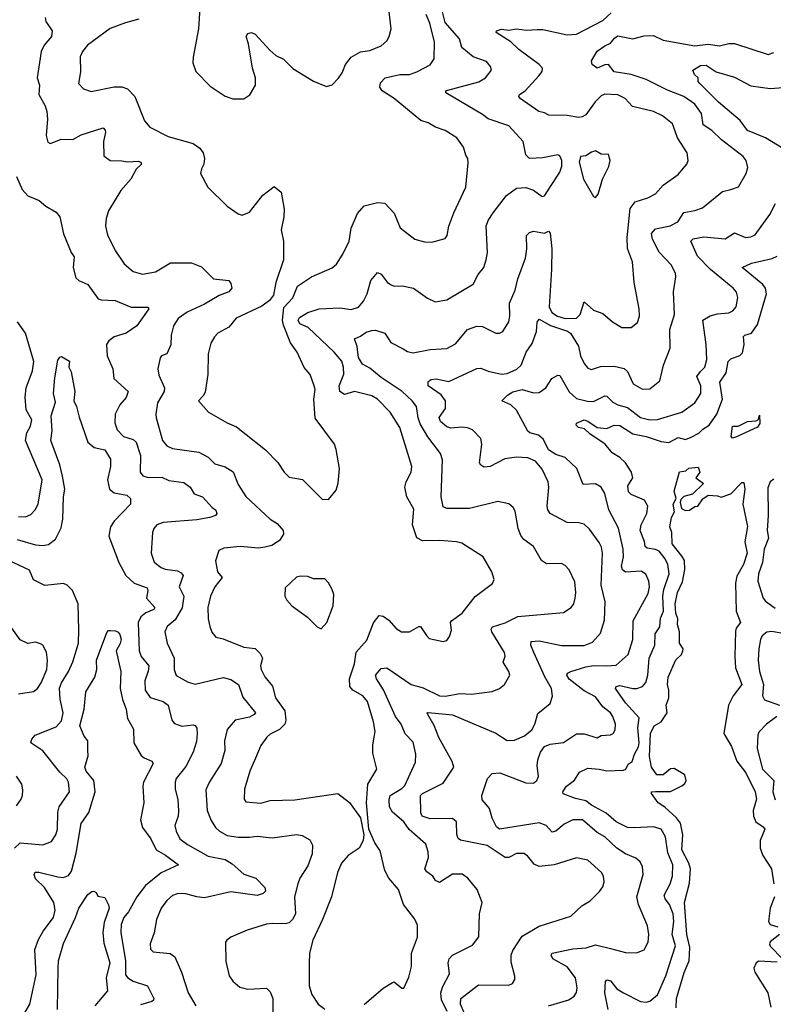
# Model space of a CAD drawing. Extents: x 1933546 to 2138868, y 524910 to 667279.
# Tile 362 of 466: x 2044452 to 2048462, y 642993 to 648234. Entities that reach past the tile are written whole.
import ezdxf

# ---------------------------------------------------------------- set-up
doc = ezdxf.new("R2010")
doc.units = 0

msp = doc.modelspace()

# ---------------------------------------------------------------- linework, layer by layer
at = {"layer": '0CON10XD'}
for points in [[(2045411.2, 648325), (2045403.8, 648185), (2045373.9, 648033.9), (2045373.8, 648005), (2045388.3, 647958.3), (2045465, 647880), (2045545, 647826.7), (2045585, 647812.5), (2045645, 647812.5)], [(2046296.9, 644065), (2046304.6, 644165.4), (2046351.2, 644245), (2046330.7, 644329.3), (2046331.5, 644375), (2046343.3, 644445), (2046335, 644496.7), (2046302.7, 644605), (2046278.1, 644635), (2046224.4, 644665), (2046209.1, 644685), (2046207.1, 644725), (2046232.8, 644805), (2046241.8, 644868.2), (2046299.2, 644930.8), (2046335, 645024.2), (2046365, 645062.2), (2046385, 645058.5), (2046415, 645038.8), (2046455, 644993.1), (2046483.3, 644975), (2046525, 644976.7), (2046575, 645004), (2046585, 645003.8), (2046615.5, 644955.5), (2046631.1, 644941.1), (2046705, 644923.8), (2046725, 644930), (2046739.5, 644950.5), (2046749.4, 644985), (2046744.5, 645025), (2046749.4, 645035), (2046805.6, 645075), (2046875.4, 645164.6), (2046966.9, 645233.1), (2046975.8, 645255), (2046964.3, 645294.3), (2046917.5, 645375), (2046805, 645447.3), (2046775.3, 645455.3), (2046685, 645461.8), (2046595, 645460.4), (2046565, 645475.7), (2046542.3, 645545), (2046549.1, 645629.1), (2046511.2, 645695), (2046501.2, 645745), (2046508.2, 645775), (2046534.5, 645825), (2046538.8, 645855), (2046473.6, 646063.6), (2046423.6, 646145), (2046354.8, 646214.8), (2046325, 646232.1), (2046232.5, 646255), (2046179.4, 646239.4), (2046154.6, 646254.6), (2046150.8, 646285), (2046176.7, 646346.7), (2046174.7, 646385), (2046165, 646416.9), (2046125, 646463.6), (2045986.6, 646595), (2045941.9, 646615), (2045933.2, 646635), (2045941, 646649), (2045985, 646675.9), (2046045, 646694.1), (2046155, 646700), (2046215, 646691.1), (2046255, 646703.1), (2046281.5, 646735), (2046300.4, 646775), (2046320.9, 646845), (2046355, 646888.6), (2046375, 646879.4), (2046406.6, 646836.6), (2046424.1, 646824.1), (2046445, 646815.6), (2046487, 646817), (2046547.5, 646805), (2046621.9, 646751.9), (2046662.7, 646732.7), (2046725, 646743.1), (2046865, 646825.6), (2046891.5, 646878.5), (2046920.6, 646915), (2046934, 646955), (2046941.2, 646995), (2046934.4, 647135), (2046944.4, 647165), (2046971.5, 647205), (2047042.5, 647297.5), (2047095, 647337.1), (2047145, 647340), (2047185, 647325.8), (2047232.4, 647292.4), (2047245, 647295.6), (2047325, 647423.1), (2047337, 647455), (2047336.8, 647485), (2047325, 647508.6), (2047315, 647514.3), (2047235, 647498.1), (2047165, 647494.3), (2047145.6, 647515), (2047130, 647585), (2047055, 647669.4), (2046945, 647706.1), (2046915, 647730), (2046718.8, 647845), (2046718.8, 647855), (2046729.2, 647859.2), (2046895, 647903.8), (2046930.8, 647925), (2046962, 647965), (2046956, 647985), (2046935, 648010.8), (2046865, 648036.9), (2046805, 648086.4), (2046791.2, 648131.2), (2046715, 648219.1), (2046696.7, 648296.8)], [(2044587.5, 648245), (2044591.4, 648225), (2044624.4, 648175), (2044621.1, 648145), (2044582.6, 648097.4), (2044566.2, 648065), (2044544.5, 647925), (2044556.6, 647885), (2044553.5, 647835), (2044588.1, 647775), (2044596.7, 647745), (2044600, 647705), (2044592.4, 647617.6), (2044601.8, 647581.8), (2044615, 647575.6), (2044672, 647598), (2044734.7, 647595.3), (2044779, 647621), (2044895, 647658.2), (2044906.6, 647646.6), (2044908.2, 647635), (2044896.8, 647585), (2044900, 647510), (2044933.3, 647485), (2044995, 647482), (2045025, 647477.1), (2045081.3, 647481.3), (2045096.2, 647475), (2045100, 647465), (2045071.7, 647438.3), (2045042.5, 647385), (2044990, 647325), (2044923.7, 647216.3), (2044911.4, 647175), (2044908.1, 647135), (2044919.1, 647089.1), (2044960, 647005), (2045008, 646935), (2045055, 646894.3), (2045105, 646880), (2045175, 646891.1), (2045255, 646940), (2045365, 646940), (2045418.8, 646918.8), (2045483.8, 646855), (2045565, 646846.5), (2045575, 646829.2), (2045579.7, 646805), (2045565, 646785.4), (2045513.8, 646766.2), (2045435, 646720), (2045342.4, 646677.6), (2045295.8, 646644.2), (2045270, 646605), (2045258.5, 646555), (2045256.1, 646503.9), (2045234.2, 646455.8), (2045205.6, 646444.4), (2045199.2, 646435), (2045186.9, 646375), (2045192.4, 646342.4), (2045222.9, 646275), (2045220, 646255), (2045184.5, 646195), (2045176.2, 646135), (2045177.1, 646115), (2045210.9, 645995), (2045235, 645965.6), (2045265, 645951.9), (2045405, 645931.8), (2045454.8, 645904.8), (2045490.2, 645870.2), (2045545, 645854), (2045587.7, 645827.7), (2045615, 645760.8), (2045655, 645696.5), (2045784.7, 645574.7), (2045822, 645552), (2045852.9, 645515), (2045856.2, 645495), (2045835, 645462.2), (2045792.9, 645435), (2045755.8, 645425.8), (2045721.5, 645421.5), (2045625, 645429.2), (2045538.7, 645421.3), (2045511.3, 645408.7), (2045494.3, 645354.3), (2045504.4, 645295), (2045528.8, 645265), (2045489.4, 645215), (2045467.8, 645165), (2045452.2, 645105), (2045454.5, 645045), (2045463.5, 645005), (2045474.5, 644974.5), (2045495, 644948), (2045535, 644938.5), (2045644.1, 644894.1), (2045705, 644886.4), (2045731.1, 644861.1), (2045742.9, 644835), (2045733.9, 644795), (2045736.7, 644775), (2045756.1, 644736.1), (2045796.7, 644686.7), (2045812.5, 644625), (2045861.7, 644555), (2045867.6, 644505), (2045863.1, 644485), (2045835, 644455.4), (2045785, 644430.6), (2045767.5, 644415), (2045735, 644371.2), (2045706.2, 644303.8), (2045676.5, 644235), (2045647.7, 644137.7), (2045646.1, 644086.1), (2045655, 644071.2), (2045735, 644063.1), (2045785, 644077.5), (2045915, 644082.5), (2046145, 644115.7), (2046207, 644067), (2046265.8, 643985.8), (2046282.5, 643895), (2046278.8, 643865), (2046258, 643825), (2046200, 643785), (2046164.4, 643745), (2046142.9, 643695), (2046110.9, 643565), (2046063.6, 643445), (2046011.2, 643335), (2045994.4, 643265), (2045991.7, 643211.7), (2045992.6, 643092.6), (2046005.6, 643045), (2046040, 642995), (2046075, 642967.1)], [(2045085, 648235.7), (2045015, 648217.7), (2044932.9, 648187.1), (2044812.4, 648097.6), (2044785.5, 648064.5), (2044773.4, 648036.6), (2044774.4, 647955.6), (2044764.3, 647895), (2044791.2, 647865), (2044832.1, 647852.1), (2044955, 647877.3), (2044995, 647876.5), (2045026, 647865), (2045064.3, 647825), (2045115.7, 647695), (2045145, 647661.4), (2045241.9, 647611.9), (2045375, 647574.6), (2045409.6, 647549.6), (2045427.7, 647525), (2045435.4, 647495), (2045431.8, 647465), (2045419.2, 647440.8), (2045414, 647415), (2045453.2, 647343.2), (2045555, 647242), (2045615, 647200), (2045635, 647193.3), (2045675, 647210), (2045745, 647300), (2045805, 647346.7), (2045843.8, 647315), (2045858.2, 647225), (2045856.5, 647185), (2045842.2, 647115), (2045855.5, 647055), (2045855.4, 646955), (2045814.7, 646835.3), (2045802.6, 646767.4), (2045781.4, 646738.6), (2045740.4, 646709.6), (2045604.2, 646645.8), (2045565, 646598), (2045506.2, 646565), (2045487.5, 646545), (2045467.9, 646512.1), (2045454.4, 646455), (2045452.9, 646345), (2045438, 646252), (2045428.8, 646231.2), (2045402.5, 646205), (2045456.7, 646145), (2045555, 646088), (2045605, 646066.2), (2045760, 645945), (2045825, 645876.7), (2045858.1, 645825), (2045885, 645798.6), (2045955.7, 645785.7), (2046061.7, 645681.7), (2046095, 645680), (2046135, 645730), (2046147, 645767), (2046153.3, 645845), (2046136.1, 645946.1), (2046126.7, 645975), (2046023.6, 646113.6), (2046016.7, 646215), (2046024.4, 646265), (2046018.5, 646285), (2045996.9, 646345), (2045965, 646382.5), (2045928.9, 646465), (2045893.1, 646513.1), (2045855, 646608), (2045850, 646635), (2045857.2, 646702.8), (2045905, 646752.9), (2045929.5, 646815), (2046004.7, 646865.3), (2046115, 646913.1), (2046137, 646933), (2046170.6, 646985), (2046204.4, 647055), (2046215.4, 647124.6), (2046248.3, 647201.7), (2046285, 647243.8), (2046355, 647261.2), (2046395, 647257.5), (2046445, 647204), (2046475.6, 647125.6), (2046555, 647065.8), (2046605, 647051.4), (2046645, 647050), (2046715, 647070), (2046726.5, 647085), (2046735.6, 647135), (2046761.1, 647205), (2046825, 647342.5), (2046837.3, 647472.7), (2046836.2, 647495), (2046825, 647512.5), (2046812.9, 647555), (2046778, 647605), (2046715, 647644.2), (2046665, 647661.9), (2046625.3, 647685.3), (2046586.3, 647696.4), (2046444.8, 647814.8), (2046380, 647855), (2046368.1, 647875), (2046372.4, 647897.6), (2046396.2, 647925), (2046475, 647942.3), (2046525, 647941.8), (2046565, 647955.5), (2046636, 647994), (2046656.9, 648025), (2046659.7, 648115), (2046634.8, 648214.8), (2046615, 648260.9)], [(2045645, 647812.5), (2045676.4, 647833.6), (2045706.7, 647885), (2045706, 647925), (2045690, 647975), (2045670, 648105), (2045656.7, 648145), (2045665, 648160), (2045685, 648166), (2045705, 648157.5), (2045782, 648072), (2045815, 648043.3), (2045855, 648023.8), (2045905, 647973.8), (2046015, 647906.7), (2046085, 647877.5), (2046115, 647886.7), (2046147.4, 647922.6), (2046168.3, 647951.7), (2046185.6, 647995), (2046216, 648034), (2046265, 648063.3), (2046315, 648069.2), (2046374.5, 648095.5), (2046405, 648122), (2046418.1, 648145), (2046428, 648185), (2046417.1, 648275)], [(2046726.6, 642955), (2046696.8, 643016.8), (2046692.2, 643055), (2046700.6, 643085), (2046739.1, 643155), (2046732.2, 643215), (2046737.1, 643235), (2046755, 643255.6), (2046861.4, 643308.6), (2046895, 643353.3), (2046899.2, 643475), (2046912, 643535), (2046886, 643605), (2046835.4, 643665.4), (2046805.4, 643685.4), (2046755, 643686.7), (2046685, 643641.9), (2046665, 643652.5), (2046650.5, 643675), (2046617.9, 643697.9), (2046606.7, 643715), (2046626.5, 643775), (2046625.5, 643805.5), (2046612.9, 643845), (2046523.4, 643923.4), (2046495, 643965.3), (2046435.4, 644015.4), (2046420, 644045), (2046417.7, 644082.3), (2046423.4, 644105), (2046485, 644141.5), (2046501.5, 644158.5), (2046557.5, 644282.5), (2046560, 644325), (2046545, 644388.8), (2046503.2, 644433.2), (2046482.3, 644485), (2046450.8, 644525), (2046386.8, 644666.8), (2046350, 644725), (2046345.6, 644745), (2046375, 644780), (2046405, 644784.2), (2046535, 644696.2), (2046597.7, 644677.7), (2046685, 644635.4), (2046715.9, 644634.1), (2046795, 644648.5), (2046856.4, 644643.6), (2046965, 644658.1), (2047005, 644674.4), (2047031.4, 644695), (2047059.2, 644745), (2047054.4, 644765), (2047024.4, 644815), (2047034.2, 644845.8), (2047031.9, 644865), (2046963.8, 644975), (2046960.4, 644989.6), (2046967, 645003), (2047035, 645024.6), (2047102.3, 645057.7), (2047345, 645078.1), (2047385.6, 645105), (2047399.5, 645125), (2047408.2, 645155), (2047411.1, 645185), (2047405, 645242.5), (2047376.1, 645306.1), (2047355, 645329.2), (2047335, 645339.2), (2047255, 645338.6), (2047228, 645355), (2047185, 645430.8), (2047135, 645468.1), (2047118.7, 645488.7), (2047104.6, 645525), (2047087.4, 645617.4), (2047077.5, 645637.5), (2047053.8, 645656.2), (2046995, 645668.9), (2046845, 645632.3), (2046725, 645631.4), (2046705, 645641.2), (2046693.8, 645695), (2046701.1, 645891.1), (2046690, 645925), (2046623.5, 646013.5), (2046582.6, 646082.6), (2046571.3, 646115), (2046563.1, 646175), (2046540.5, 646205), (2046486.2, 646255), (2046375, 646330.3), (2046315, 646379.6), (2046275, 646400.8), (2046255, 646436), (2046248, 646495), (2046232.5, 646535), (2046265, 646548.8), (2046295, 646570.7), (2046325, 646580.4), (2046345, 646580.5), (2046395.3, 646565.3), (2046426, 646516), (2046492.3, 646482.3), (2046515, 646467.9), (2046545, 646461.5), (2046635, 646478.8), (2046725, 646484.4), (2046771.5, 646508.5), (2046835, 646585.5), (2046885, 646603.5), (2046915, 646601.1), (2046985.6, 646565.6), (2047005, 646565.6), (2047022.9, 646575), (2047054.6, 646625), (2047059.6, 646655), (2047057.6, 646725), (2047088.2, 646795), (2047101.8, 646855), (2047142.4, 646965), (2047150.8, 647015), (2047148.6, 647085), (2047165, 647101.4), (2047185, 647108.9), (2047245, 647098.5), (2047265, 647108.6), (2047275, 647097.5), (2047282.5, 647015), (2047281.4, 646905), (2047269.2, 646705), (2047283.1, 646675), (2047312.9, 646655), (2047355, 646644), (2047415, 646645.8), (2047433.8, 646665), (2047455, 646732), (2047505, 646688.1), (2047555, 646669.2), (2047606.2, 646625), (2047655, 646595.8), (2047705, 646596), (2047738.7, 646621.3), (2047750, 646655), (2047748.6, 646695), (2047720.5, 646835), (2047712.5, 646945), (2047685.5, 647015.5), (2047683.6, 647075), (2047700.8, 647229.2), (2047726.1, 647263.9), (2047794, 647286), (2047835, 647307.8), (2047875, 647353.6), (2047955, 647409.4), (2048001.4, 647465), (2048008.9, 647485), (2048003.3, 647525), (2047951.5, 647605), (2047941.5, 647635), (2047925, 647679.2), (2047872.7, 647722.7), (2047825, 647744.5), (2047711.9, 647771.9), (2047674.2, 647815), (2047635, 647833.5), (2047565, 647836.9), (2047545, 647829.1), (2047513, 647797), (2047465, 647727.5), (2047445, 647716.2), (2047425.9, 647714.1), (2047365, 647724.7), (2047266.7, 647725), (2047245, 647738), (2047213.8, 647745), (2047115, 647814.4), (2047108, 647825), (2047112, 647835), (2047140.8, 647855), (2047214.3, 647935), (2047232.4, 647957.6), (2047234.3, 647975), (2047215, 647995.6), (2047108.1, 648075), (2047065, 648116.4), (2046987.5, 648165), (2046989.2, 648175), (2047015, 648182.5), (2047055, 648178.2), (2047095.6, 648184.4), (2047148.1, 648178.1), (2047205, 648181.1), (2047235, 648181.8), (2047365, 648153.8), (2047415, 648156), (2047555, 648229.7), (2047599.5, 648270.5)], [(2047541.7, 644968.2), (2047562.7, 645037.3), (2047567.5, 645135), (2047545.9, 645225), (2047552.4, 645395), (2047547.3, 645427.3), (2047535, 645450.6), (2047483.1, 645523.1), (2047455, 645549.4), (2047426.4, 645556.4), (2047365, 645557.5), (2047275, 645605.8), (2047262.5, 645625), (2047258.8, 645645), (2047267.9, 645745), (2047264.4, 645775), (2047230.9, 645840.9), (2047195.6, 645885), (2047155, 645901.6), (2047095, 645906.1), (2047032.7, 645897.3), (2046955, 645855.6), (2046922.5, 645852.5), (2046905, 645863.3), (2046899.2, 645875), (2046911.5, 645975), (2046905.3, 646005.3), (2046861, 646051), (2046835, 646062), (2046804.2, 646065.8), (2046745, 646060.4), (2046725, 646067.1), (2046691.5, 646095), (2046683.1, 646116.9), (2046716.9, 646165), (2046716.8, 646205), (2046695, 646237.9), (2046625.5, 646285), (2046625, 646307.5), (2046641.1, 646318.9), (2046668.5, 646321.5), (2046735, 646307.3), (2046885, 646378.1), (2046905, 646379.4), (2046943.6, 646363.6), (2047015, 646347.2), (2047045, 646351.4), (2047096.2, 646373.8), (2047120, 646395), (2047146.5, 646465), (2047178.8, 646511.2), (2047201.6, 646575), (2047205.9, 646624.1), (2047215, 646639.4), (2047276.7, 646606.7), (2047366.5, 646576.5), (2047382.9, 646565), (2047425, 646495.8), (2047435.5, 646445), (2047454.7, 646404.7), (2047475, 646378.6), (2047495, 646371.9), (2047542.6, 646387.4), (2047615, 646390), (2047668.2, 646378.2), (2047685, 646362), (2047715.3, 646295.3), (2047765, 646268.2), (2047805, 646270), (2047858, 646312), (2047877.5, 646395), (2047912.7, 646485), (2047910.8, 646585), (2047936.1, 646665), (2047931.2, 646785), (2047943.6, 646865), (2047940.9, 646885), (2047918.3, 646928.3), (2047855, 646996.7), (2047818.7, 647065), (2047814.2, 647095.7), (2047835, 647120), (2047912.5, 647137.5), (2047952.8, 647157.2), (2047985, 647207.5), (2048045, 647218.5), (2048085, 647233.3), (2048191.4, 647318.6), (2048235, 647330), (2048275.8, 647345), (2048316.9, 647415), (2048327, 647447), (2048318.1, 647485), (2048301.4, 647505), (2048185.8, 647595), (2048135, 647644.5), (2048088.5, 647675), (2048080.4, 647735), (2048044.6, 647785), (2047985, 647824.7), (2047898.2, 647858.2), (2047785.6, 647915.6), (2047705, 647941.9), (2047615, 647957.1), (2047585, 647994.6), (2047565, 647993.8), (2047525, 647975.4), (2047497.5, 647995), (2047494.6, 648015.4), (2047524.6, 648065.4), (2047564.6, 648095.4), (2047595, 648109.4), (2047615.8, 648135), (2047635, 648147.1), (2047715, 648132), (2047775, 648147.5), (2047825, 648149.1), (2047875, 648125.4), (2048045, 648094.7), (2048115, 648103.5), (2048175, 648094.3), (2048225, 648107.3), (2048255, 648106.2), (2048435, 648048.6), (2048465, 648060)], [(2048515.6, 647545.6), (2048420.5, 647605), (2048325, 647643.2), (2048285, 647696.8), (2048170.9, 647795), (2048070, 647895), (2048061.2, 647905), (2048062.5, 647925), (2048041.5, 647941.5), (2048033.3, 647965), (2048075, 647989.5), (2048105, 647990.9), (2048157.1, 647957.1), (2048255, 647927.8), (2048342.6, 647882.6), (2048445, 647867.8), (2048535, 647874.6)], [(2047515, 647288), (2047529.4, 647305), (2047552.2, 647385), (2047586.8, 647453.2), (2047593.8, 647485), (2047585, 647516.7), (2047545, 647518), (2047515, 647535.5), (2047495, 647529.6), (2047465, 647509.4), (2047435, 647505.8), (2047428.9, 647475), (2047452.5, 647385), (2047505, 647292), (2047515, 647288)], [(2044435, 647398.8), (2044465, 647329.2), (2044495, 647297.1), (2044555, 647271.1), (2044591, 647241), (2044645, 647209.3), (2044665.6, 647185), (2044684.5, 647094.5), (2044725.6, 646995), (2044741.8, 646971.8), (2044735.5, 646915), (2044750.4, 646860.4), (2044766.2, 646846.2), (2044815, 646824.4), (2044868.8, 646748.8), (2044885, 646742.9), (2044959.2, 646739.3), (2045045, 646703.6), (2045133.3, 646703.3), (2045138.8, 646695), (2045075, 646604.2), (2045018.8, 646565), (2044955, 646545.6), (2044926.2, 646525), (2044914.3, 646505), (2044916.9, 646445), (2044948.1, 646375), (2044951.9, 646325), (2045028.2, 646255), (2045017.7, 646222.3), (2044985.3, 646184.7), (2044958.9, 646135), (2044957.6, 646087.6), (2044971.2, 646051.2), (2045004.7, 646014.7), (2045055, 645999.2), (2045071.2, 645985), (2045094.7, 645915), (2045092.1, 645825), (2045106.1, 645806.1), (2045135, 645797), (2045208.2, 645798.2), (2045245, 645780.4), (2045325, 645771.1), (2045358.6, 645745), (2045380.9, 645710.9), (2045423.7, 645693.7), (2045475, 645637.1), (2045495, 645623.8), (2045501.2, 645605), (2045493.3, 645595), (2045463.3, 645585), (2045395, 645572.3), (2045215, 645556.9), (2045180.8, 645545), (2045165, 645526.2), (2045158.6, 645505), (2045150.5, 645395), (2045167.4, 645347.4), (2045205, 645317.9), (2045225, 645309.6), (2045290.8, 645300.9), (2045310.6, 645290.6), (2045322.3, 645275), (2045299.5, 645215), (2045325.3, 645165), (2045315.6, 645104.4), (2045279.5, 645040.5), (2045235.6, 645005), (2045223.1, 644975), (2045235.5, 644915), (2045272.8, 644835), (2045273.1, 644775), (2045283.8, 644743.8), (2045348.3, 644708.3), (2045385, 644697.1), (2045535, 644733.1), (2045575, 644722.9), (2045615.3, 644695.3), (2045638.9, 644628.9), (2045705.8, 644545), (2045700, 644535), (2045675, 644521.8), (2045598.6, 644505), (2045555, 644455.8), (2045542.3, 644395), (2045543.9, 644345), (2045524.5, 644275), (2045462, 644178), (2045442.7, 644135), (2045449.6, 644025), (2045471.3, 643971.3), (2045493.6, 643935), (2045515, 643914.5), (2045555, 643891.2), (2045615, 643883.2), (2045675, 643882.3), (2045715, 643888.5), (2045795, 643880), (2045925, 643897.5), (2045955, 643891.2), (2045995, 643868.8), (2046010.3, 643840.3), (2046008.2, 643795), (2045985, 643730.6), (2045941.8, 643665), (2045932.3, 643635), (2045913.8, 643565), (2045918.7, 643475), (2045903.8, 643445), (2045885, 643427.1), (2045865, 643420.9), (2045796, 643424), (2045765, 643419.6), (2045662.6, 643387.4), (2045575, 643351.2), (2045553.3, 643335), (2045546.4, 643323.6), (2045548.8, 643221.2), (2045567.1, 643145), (2045585, 643116), (2045622.5, 643085), (2045665, 643074.3), (2045765, 643078.6), (2045785, 643060), (2045798.2, 643025), (2045796.5, 642865)], [(2046935, 644055.8), (2046912.1, 644082.1), (2046910.6, 644105), (2046941.5, 644195), (2046965, 644222.2), (2047005.8, 644225.7), (2047145, 644172.2), (2047185, 644170.4), (2047203.6, 644185), (2047211.5, 644205), (2047205.4, 644265), (2047208.9, 644295), (2047222.2, 644335), (2047245, 644365.3), (2047275, 644378.2), (2047345, 644386.9), (2047415, 644433.1), (2047455, 644433.1), (2047525, 644411.4), (2047545.9, 644424.1), (2047595, 644427.1), (2047609.2, 644435), (2047620, 644455), (2047622.2, 644485), (2047608.5, 644525), (2047595, 644544.3), (2047555, 644576.7), (2047515, 644629.6), (2047455, 644661.3), (2047374.6, 644724.6), (2047362.7, 644745), (2047366.7, 644755), (2047384.8, 644765.2), (2047465, 644789.5), (2047505, 644795.8), (2047575, 644795.4), (2047625, 644798.5), (2047689.4, 644855), (2047713.8, 644935), (2047716.2, 645035), (2047795, 645180), (2047802.7, 645215), (2047800, 645245), (2047782.9, 645282.9), (2047758.9, 645298.9), (2047675, 645292.7), (2047658.5, 645305), (2047653.7, 645325), (2047664.2, 645375), (2047662.9, 645415), (2047637.3, 645527.3), (2047586.1, 645625), (2047565, 645712.5), (2047546.2, 645746.2), (2047515, 645763.5), (2047450.7, 645760.7), (2047416.2, 645845), (2047355, 645902.8), (2047305, 645920), (2047265, 645944.1), (2047238.8, 645998.8), (2047212.3, 646022.3), (2047165.7, 646035.7), (2047155, 646044), (2047094.4, 646155), (2047065, 646184.4), (2047017.5, 646205), (2047046.9, 646235), (2047075, 646252.3), (2047125, 646266.1), (2047185, 646248.5), (2047215, 646249.1), (2047251.4, 646275), (2047283.8, 646325), (2047315, 646342), (2047325, 646340.8), (2047375, 646252.5), (2047415, 646218.4), (2047473.6, 646203.6), (2047505, 646202.6), (2047565, 646232.5), (2047575, 646230.6), (2047608.5, 646198.5), (2047634.4, 646184.4), (2047685, 646170), (2047755, 646116.6), (2047805, 646104.7), (2047844.6, 646105.4), (2047975, 646144.5), (2048044.4, 646195), (2048076.7, 646245), (2048076.8, 646285), (2048053.9, 646335), (2048075, 646360.6), (2048097.5, 646385), (2048108.8, 646425), (2048104.6, 646504.6), (2048086.7, 646635), (2048125, 646657.9), (2048165, 646668.8), (2048225, 646674.5), (2048246.4, 646683.6), (2048263.3, 646705), (2048273.5, 646755), (2048265, 646783.8), (2048248.1, 646805), (2048127.3, 646905), (2048057.5, 646975), (2048023.1, 647055), (2048035, 647067.9), (2048092.5, 647077.5), (2048205, 647067.1), (2048255, 647099.4), (2048314.5, 647074.5), (2048342.6, 647077.4), (2048365, 647088.6), (2048443.4, 647196.6), (2048473.9, 647255)], [(2047582.2, 642965), (2047564.7, 643055.3), (2047568.2, 643115), (2047575, 643124.4), (2047595, 643118.7), (2047629.1, 643075), (2047665.3, 643055.3), (2047755, 643008.9), (2047785, 643005.6), (2047805, 643010.6), (2047845, 643044), (2047889.1, 643145), (2047940.7, 643305), (2047923.9, 643365), (2047931.5, 643435), (2047928.3, 643475), (2047909.2, 643525), (2047887.1, 643555), (2047880.6, 643575), (2047913.1, 643635), (2047925.3, 643675), (2047927.9, 643735), (2047900.4, 643800.4), (2047888.4, 643885), (2047865, 643925.4), (2047825, 643938.1), (2047721.9, 643931.9), (2047685, 643935.3), (2047625.5, 643965), (2047571.5, 644011.5), (2047494, 644054), (2047465, 644077.1), (2047409.6, 644089.6), (2047344, 644114), (2047342, 644125), (2047360.6, 644155), (2047403.1, 644186.9), (2047430.6, 644229.4), (2047475, 644249.4), (2047535, 644245.5), (2047575, 644235.4), (2047665, 644239.2), (2047676.1, 644245), (2047688.8, 644271.2), (2047710.7, 644285), (2047723.6, 644325), (2047745, 644363.6), (2047748.3, 644385), (2047741.4, 644465), (2047747.3, 644517.3), (2047675, 644598.1), (2047621.2, 644675), (2047625.7, 644685), (2047645, 644689.8), (2047715, 644673.6), (2047735.2, 644674.8), (2047766.5, 644685), (2047783.8, 644706.2), (2047794.7, 644745), (2047801, 644835), (2047832.1, 644905), (2047833.2, 644965), (2047858.4, 645001.6), (2047861.3, 645048.7), (2047876.8, 645085), (2047873.7, 645165), (2047878.3, 645201.7), (2047907.5, 645285), (2047899.8, 645335), (2047885.8, 645365), (2047855, 645405.9), (2047834.8, 645414.8), (2047790.3, 645420.3), (2047780.2, 645430.2), (2047776.5, 645456.5), (2047753.8, 645515), (2047759.3, 645545), (2047788, 645605), (2047794.5, 645645), (2047776, 645676), (2047705, 645706), (2047690.9, 645720.9), (2047687.7, 645752.3), (2047713.8, 645795), (2047708, 645825), (2047675.6, 645875), (2047645, 645904.4), (2047605, 645927.8), (2047566.2, 645975), (2047485, 646029.5), (2047456.4, 646056.4), (2047425, 646063.9), (2047412.1, 646075), (2047414.2, 646085.8), (2047455, 646103.5), (2047475, 646097.3), (2047525, 646064.1), (2047575, 646058.6), (2047614.8, 646075.2), (2047645, 646074.7), (2047715, 646030.3), (2047785, 646015.7), (2047865, 645989.6), (2047905, 645984), (2047955, 646009.7), (2047995, 646000.3), (2048025, 646012.4), (2048066.2, 646033.8), (2048086.5, 646055), (2048120.4, 646075), (2048160.8, 646135), (2048191.7, 646215), (2048177.2, 646305), (2048210, 646355), (2048221.8, 646415), (2048235, 646428.8), (2048284.1, 646445.9), (2048298.4, 646461.6), (2048307.2, 646505), (2048303.2, 646546.8), (2048310, 646555), (2048345.5, 646565), (2048377.9, 646612.1), (2048425.4, 646775), (2048420, 646805), (2048405.5, 646825), (2048295.7, 646915), (2048345, 646937.7), (2048455, 646962.5), (2048482.2, 646975)], [(2044445, 645588.9), (2044482.1, 645587.9), (2044510.2, 645599.8), (2044534.4, 645625), (2044549.4, 645655), (2044570.5, 645785), (2044483.4, 645995), (2044490.4, 646035), (2044509.7, 646070.3), (2044516.2, 646105), (2044486.7, 646156.7), (2044481, 646225), (2044485.7, 646275), (2044520.4, 646365), (2044527.3, 646415), (2044482.2, 646565), (2044440, 646625)], [(2044437.8, 645467.8), (2044535, 645438.4), (2044575, 645434.7), (2044605, 645440.3), (2044641.7, 645468.2), (2044671.5, 645528.5), (2044681.1, 645575), (2044685.3, 645694.7), (2044691.4, 645735), (2044679, 645805), (2044665, 645864.3), (2044617.5, 645995), (2044625.3, 646045), (2044619.2, 646125), (2044642.1, 646197.9), (2044632.2, 646245), (2044638.1, 646328.1), (2044655, 646421.2), (2044665, 646438), (2044675, 646441.2), (2044716.4, 646416.4), (2044712.5, 646385), (2044725, 646360), (2044745.8, 646255), (2044740, 646205), (2044754.6, 646174.6), (2044767.6, 646117.6), (2044814.6, 645984.6), (2044847.1, 645957.1), (2044905, 645944.3), (2044934.3, 645895), (2044935.7, 645855.7), (2044919.6, 645785), (2044930, 645735), (2044955, 645716.5), (2045022.5, 645702.5), (2045041.8, 645685), (2045041.8, 645655), (2044954.5, 645565), (2044935, 645533.8), (2044925.4, 645485), (2044978.5, 645345), (2045015.7, 645275.7), (2045060, 645235), (2045129.5, 645209.5), (2045133.8, 645195), (2045127.3, 645155), (2045170, 645105), (2045165, 645094.7), (2045123.3, 645076.7), (2045095.5, 645055), (2045081.2, 645025), (2045088, 644875), (2045098.5, 644845), (2045138.2, 644795), (2045136.1, 644766.1), (2045118.2, 644715), (2045120, 644665), (2045146.5, 644626.5), (2045215, 644605.3), (2045240.9, 644585), (2045261.9, 644505), (2045275, 644487.1), (2045314.5, 644474.5), (2045375, 644480.5), (2045385, 644476.7), (2045393.6, 644463.6), (2045396.2, 644435), (2045392.9, 644392.9), (2045375.3, 644335), (2045335, 644259.1), (2045284.8, 644195.2), (2045279.2, 644175), (2045278.6, 644138.6), (2045293.2, 644083.2), (2045297.4, 644022.6), (2045294.5, 643995.5), (2045276.9, 643945), (2045284.5, 643915), (2045304.6, 643875), (2045345, 643843.1), (2045455, 643781.5), (2045544.3, 643764.3), (2045581.7, 643741.7), (2045645, 643685.5), (2045708.8, 643665), (2045756, 643615), (2045758.8, 643595), (2045746.5, 643583.5), (2045715, 643572.5), (2045575, 643591.5), (2045435, 643560.8), (2045395, 643564.6), (2045335, 643581.8), (2045295, 643582.7), (2045265, 643572.5), (2045235, 643546.7), (2045205, 643505.8), (2045179.6, 643445), (2045166.9, 643373.1), (2045146.7, 643315), (2045146.9, 643286.9), (2045162.5, 643272.5), (2045253, 643263), (2045276.6, 643246.6), (2045312.2, 643165), (2045348.5, 643055), (2045389.5, 642985)], [(2048245, 646006), (2048237.5, 646015), (2048245, 646070), (2048275, 646070.6), (2048325, 646095.6), (2048370.9, 646099.1), (2048383.6, 646106.4), (2048388.3, 646128.3), (2048389.2, 646085), (2048378, 646065), (2048265, 646013.1), (2048245, 646006)], [(2047976.6, 645376.6), (2047923.9, 645445), (2047922.5, 645505), (2047910.8, 645535), (2047920.8, 645585), (2047936.7, 645615), (2047929.7, 645655), (2047944.2, 645685), (2047933.5, 645725), (2047963.3, 645826.7), (2047996.7, 645833.3), (2048013, 645847), (2048061.7, 645851.7), (2048070, 645825), (2048050, 645795), (2048090, 645765), (2048032.2, 645707.8), (2047985, 645695.8), (2047969.7, 645680.3), (2047966.5, 645665), (2047973.1, 645633.1), (2047995, 645622), (2048015, 645623.3), (2048045, 645642.5), (2048060, 645645), (2048087, 645683), (2048115, 645702.5), (2048165, 645700), (2048185, 645692.5), (2048235, 645710), (2048295, 645770), (2048305, 645770), (2048310, 645735), (2048299.2, 645655), (2048324.2, 645535.8), (2048309.5, 645455), (2048322.2, 645395), (2048303.6, 645335), (2048267.2, 645272.8), (2048261.2, 645235), (2048263.6, 645085), (2048287.1, 645025), (2048264.3, 644995), (2048260.7, 644979.3), (2048256.8, 644845), (2048260.9, 644785), (2048293.8, 644695), (2048247.8, 644635), (2048223.3, 644585), (2048199.2, 644435), (2048240, 644365), (2048267.9, 644287.9), (2048314.7, 644225), (2048364.8, 644124.8), (2048372.4, 644085), (2048354.7, 644025), (2048356.4, 643995), (2048368.4, 643965), (2048408.2, 643938.2), (2048415.8, 643925.8), (2048392.4, 643865), (2048391.1, 643825), (2048406.2, 643785), (2048452.7, 643715), (2048464.8, 643635)], [(2048465, 645788.9), (2048444.5, 645775), (2048432.6, 645742.6), (2048434.8, 645595), (2048428.6, 645515), (2048435.9, 645475), (2048413.7, 645416.3), (2048404, 645345), (2048383.2, 645285), (2048379.5, 645245), (2048407.5, 645155), (2048419.6, 645139.6), (2048471.5, 645101.5)], [(2044424.8, 643825.2), (2044455, 643853.2), (2044575, 643842.1), (2044620.7, 643859.3), (2044643.7, 643896.3), (2044653.4, 643925), (2044654, 644016), (2044661.5, 644045), (2044716.9, 644125), (2044711.5, 644175), (2044703.3, 644193.3), (2044665, 644228.1), (2044575, 644342.7), (2044510.8, 644385), (2044516.9, 644405), (2044534, 644425), (2044645, 644470.5), (2044675, 644502.5), (2044682.8, 644545), (2044667.5, 644617.5), (2044664.2, 644675.8), (2044674.3, 644705), (2044712.2, 644765), (2044734.4, 644815.6), (2044764.1, 644915), (2044766.3, 644985), (2044762.2, 645125), (2044733.1, 645195), (2044705, 645224.6), (2044685, 645232.5), (2044585, 645222.9), (2044525, 645252.5), (2044503.6, 645303.6), (2044393.8, 645355)], [(2047944, 642974), (2047945.8, 643024.2), (2047987.2, 643162.8), (2048014.8, 643225), (2048018.4, 643295), (2048002.2, 643365), (2047989.6, 643535), (2048015, 643638.8), (2048020.3, 643715), (2048011.4, 643745), (2047975.2, 643815), (2047981, 643895), (2047968.1, 643958.1), (2047946.2, 643986.2), (2047885, 644042.2), (2047848.6, 644065), (2047814, 644115), (2047813.3, 644125), (2047834.6, 644125.4), (2047914.6, 644125.4), (2047975, 644155.4), (2047991.4, 644168.6), (2047998.7, 644185), (2047990.3, 644215), (2047935, 644248.1), (2047915, 644245.9), (2047875, 644214.6), (2047842, 644215), (2047813.3, 644255), (2047802.2, 644312.3), (2047807.5, 644435), (2047828.1, 644475), (2047865, 644497.1), (2047896.2, 644545), (2047890.8, 644585), (2047905.8, 644625), (2047905.6, 644665), (2047897.8, 644695), (2047903.1, 644735), (2047942.4, 644827.6), (2047974, 644855), (2047980.6, 644875), (2047982, 644885), (2047961.8, 644915), (2047962.5, 644975), (2047952, 645015), (2047953.9, 645045), (2047943.3, 645075), (2047940.3, 645125), (2047951.5, 645185), (2047977.7, 645242.3), (2047991.7, 645308.3), (2047988.4, 645355), (2047976.6, 645376.6)], [(2046055, 644992.5), (2046086.7, 645025), (2046120, 645115), (2046123.3, 645175), (2046113.3, 645205), (2046095, 645237.5), (2046075, 645257.5), (2046015, 645257.5), (2045985, 645270), (2045945, 645272.5), (2045925, 645267.5), (2045865, 645210), (2045862.5, 645165), (2045872.5, 645145), (2045900, 645115), (2045983.9, 645053.9), (2046035, 645002.5), (2046055, 644992.5)], [(2044445, 644645.8), (2044525, 644657.5), (2044546.2, 644673.8), (2044565.9, 644704.1), (2044595.4, 644775), (2044600, 644825), (2044595, 644867.5), (2044574.3, 644904.3), (2044561.7, 644911.7), (2044535, 644920), (2044495, 644912.9), (2044455, 644934), (2044410.4, 644995)], [(2044459.4, 642915), (2044506.5, 642995), (2044540, 643150), (2044531.8, 643285), (2044551.5, 643338.5), (2044576.6, 643383.4), (2044631.2, 643455), (2044640, 643495), (2044634, 643535), (2044583.2, 643615), (2044535, 643661.9), (2044528.1, 643685), (2044533.6, 643696.4), (2044552.8, 643697.2), (2044655, 643671.2), (2044685, 643668.9), (2044710.5, 643679.5), (2044727.5, 643702.5), (2044751.8, 643798.2), (2044779.1, 643955), (2044818.9, 644015), (2044853.8, 644125), (2044845.3, 644185), (2044805.3, 644235), (2044798.8, 644255), (2044816.5, 644315), (2044814.4, 644345.6), (2044814.3, 644395), (2044795, 644421.2), (2044771.7, 644475), (2044794.6, 644565), (2044804.3, 644655.7), (2044852.1, 644735), (2044861.5, 644775), (2044860.6, 644825), (2044915, 644972.5), (2044925, 644982.5), (2044935, 644983.3), (2044961.7, 644981.7), (2044975, 644973.8), (2044985, 644962), (2044991.7, 644935), (2044986.7, 644913.3), (2044965.5, 644875), (2044990.6, 644765), (2044985.5, 644675), (2044998.7, 644615), (2045018.9, 644565), (2045025.4, 644515), (2045057.6, 644457.6), (2045058.9, 644385), (2045097.9, 644317.9), (2045114.7, 644304.7), (2045155, 644288.1), (2045161.4, 644275), (2045110, 644175), (2045106.5, 644155), (2045113.1, 644065), (2045095.3, 643975), (2045105.4, 643935), (2045149.3, 643875), (2045178.5, 643815), (2045227.8, 643787.7), (2045296.7, 643735), (2045205, 643692.9), (2045121.5, 643625), (2045074.5, 643565), (2045031.5, 643485), (2045005, 643455.7), (2044992.3, 643417.7), (2044989.5, 643375), (2045014, 643225), (2045015, 643150), (2045026.4, 643135), (2045055, 643117.2), (2045131.3, 643091.3), (2045165.6, 643025), (2045164.2, 643015), (2045155, 643008.1), (2045095, 642991.1)], [(2046817.3, 642947.3), (2046797.7, 642995), (2046799.6, 643025), (2046893.6, 643096.4), (2047054.4, 643095.6), (2047073.8, 643105), (2047085.7, 643125), (2047086.8, 643143.2), (2047067.6, 643217.6), (2047066.2, 643255), (2047075, 643280), (2047125, 643355.6), (2047215, 643408.5), (2047385, 643461.9), (2047442.6, 643517.4), (2047486.7, 643543.3), (2047536.6, 643593.4), (2047555, 643618.8), (2047562.2, 643645), (2047557.8, 643675), (2047547.5, 643695), (2047475, 643760), (2047415, 643773.1), (2047295, 643736.5), (2047215, 643727.5), (2047190, 643740), (2047154.5, 643784.5), (2047135, 643795.6), (2047095, 643796.5), (2047055, 643775.5), (2047035, 643775.5), (2046938.7, 643838.7), (2046796.9, 643866.9), (2046785.5, 643875.5), (2046777.8, 643897.8), (2046776.7, 643965), (2046755, 643982.9), (2046635, 643981.2), (2046592.5, 643995), (2046587, 644013), (2046584.7, 644105.2), (2046594.8, 644115.2), (2046705, 644170), (2046762.2, 644255), (2046752.7, 644285), (2046682.6, 644412.6), (2046657.4, 644477.4), (2046623.6, 644535), (2046620, 644545), (2046625, 644546.9), (2046755, 644533.3), (2046985, 644436.2), (2047045, 644396.7), (2047085, 644400), (2047137.4, 644422.6), (2047176.7, 644455), (2047192.5, 644485), (2047208.9, 644541.1), (2047274.3, 644595), (2047287.4, 644632.6), (2047280.6, 644675), (2047245.6, 644735.6), (2047187.4, 644865), (2047172, 644905), (2047172.9, 644925), (2047215, 644927.3), (2047335, 644902.9), (2047455, 644902.8), (2047499.5, 644920.5), (2047541.7, 644968.2)], [(2048513.8, 644966.2), (2048452.8, 644977.2), (2048426.4, 644973.6), (2048403.1, 644955), (2048393.2, 644935), (2048385.3, 644885), (2048381.6, 644825), (2048388.4, 644765), (2048408.8, 644695), (2048403.8, 644635), (2048415, 644613.8), (2048494.4, 644585)], [(2048480.5, 644525), (2048425.5, 644485), (2048385, 644442), (2048379.1, 644425), (2048375.9, 644355), (2048404.2, 644245), (2048463.8, 644185), (2048459.8, 644125), (2048471, 644081)], [(2044435, 644050), (2044460, 644085), (2044466.2, 644105), (2044469.2, 644135), (2044463.1, 644165), (2044435, 644207.1)], [(2046285, 642992.2), (2046385, 643080), (2046435, 643110), (2046445, 643112.5), (2046485, 643080), (2046495, 643080), (2046522.3, 643137.7), (2046535.7, 643195), (2046537.1, 643265), (2046568.6, 643351.4), (2046568.6, 643415), (2046555, 643446), (2046493.1, 643525), (2046467.1, 643605), (2046415.7, 643665), (2046394.3, 643705), (2046369.7, 643809.7), (2046342.1, 643852.1), (2046308.8, 643925), (2046296.9, 644065)], [(2047265, 642985.9), (2047373.6, 643016.4), (2047402.8, 643037.2), (2047414.5, 643055.5), (2047418, 643082), (2047408.5, 643135), (2047365, 643192.7), (2047289.2, 643235), (2047279.2, 643255), (2047285, 643265.6), (2047395, 643288.2), (2047465.9, 643294.1), (2047515, 643309.1), (2047595, 643290.6), (2047675, 643268.6), (2047733, 643267), (2047775, 643284), (2047796.4, 643323.6), (2047798.9, 643365), (2047791.7, 643411.7), (2047744.7, 643524.7), (2047735.4, 643565), (2047769.1, 643685), (2047766.5, 643725), (2047752.5, 643752.5), (2047730.4, 643770.4), (2047675.8, 643795), (2047629.5, 643825), (2047565, 643885.5), (2047525, 643907.5), (2047445.9, 643975.9), (2047395, 643975.3), (2047348.6, 643951.4), (2047305, 643915.5), (2047285, 643910), (2047253.5, 643945), (2047215, 643958.8), (2047005, 643925.5), (2046988, 643938), (2046965.7, 643985), (2046951.9, 644035), (2046935, 644055.8)], [(2044653.5, 642966.5), (2044656.4, 643185), (2044658.5, 643225), (2044685, 643316.7), (2044748.9, 643455), (2044766, 643505), (2044815, 643578), (2044835, 643593.8), (2044846.2, 643596.2), (2044859.3, 643589.3), (2044868.3, 643568.3), (2044905, 643562.5), (2044925, 643522.5), (2044927.1, 643505), (2044900.9, 643429.1), (2044894.4, 643375), (2044898.7, 643318.7), (2044930.8, 643215), (2044912, 643135), (2044918.8, 643065), (2044852.3, 642985)], [(2048468.8, 643565), (2048445.6, 643505), (2048435.3, 643435), (2048445, 643418.9), (2048485.5, 643405.5)], [(2048494, 643365), (2048445, 643326), (2048441.1, 643315), (2048445, 643302.7), (2048510.7, 643235)], [(2048482.5, 643217.5), (2048385, 643223.8), (2048371.1, 643215), (2048358.9, 643185), (2048362.7, 643165), (2048431.8, 643055), (2048448, 642978)]]:
    msp.add_lwpolyline(points, dxfattribs=at)

doc.saveas('drawing.dxf')
